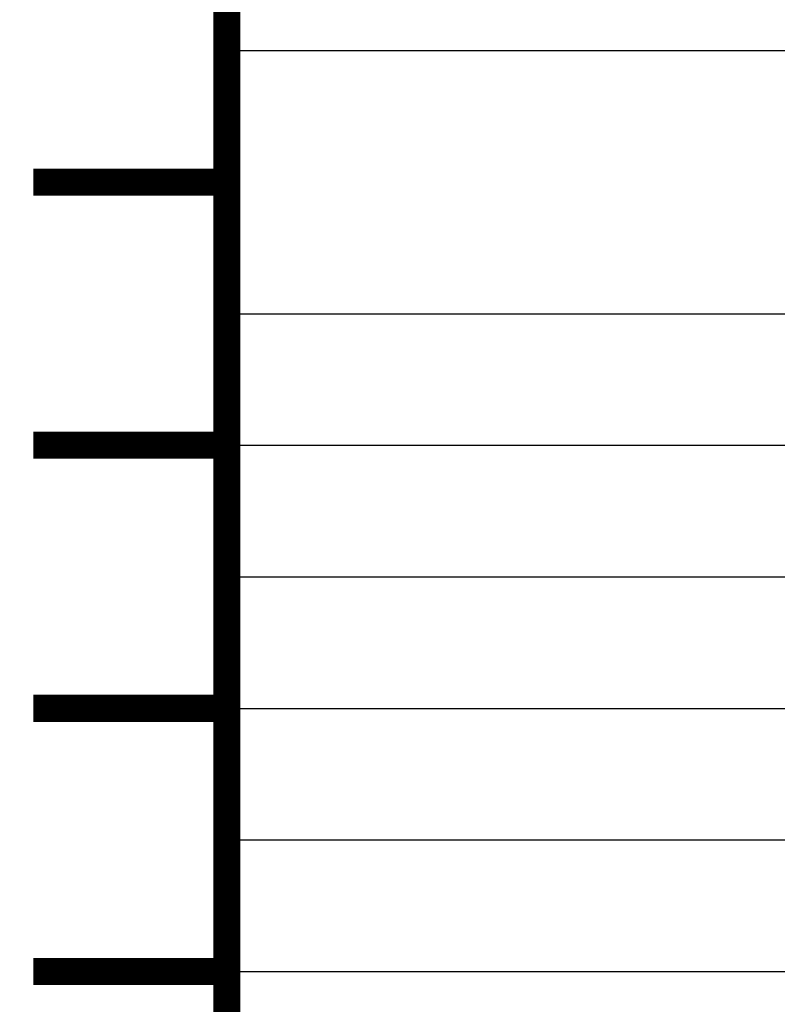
# Model space of a CAD drawing. Extents: x -2 to 113, y -136 to 16.
# Tile 387 of 541: x 59.29 to 62.17, y -35.76 to -32.02. Entities that reach past the tile are written whole.
import ezdxf

# ---------------------------------------------------------------- set-up
doc = ezdxf.new("R2010")
doc.units = 0
doc.header["$MEASUREMENT"] = 0
doc.linetypes.add('SOLID', pattern=[0])
doc.layers.get('0').update_dxf_attribs({"linetype": 'SOLID'})
for name, color, linetype in [('1', 7, 'SOLID'), ('10', 7, 'SOLID'), ('11', 7, 'SOLID'), ('12', 7, 'SOLID'), ('13', 7, 'SOLID'), ('14', 7, 'SOLID'), ('15', 7, 'SOLID'), ('16', 7, 'SOLID'), ('17', 7, 'SOLID'), ('18', 7, 'SOLID'), ('19', 7, 'SOLID'), ('2', 7, 'SOLID'), ('20', 7, 'SOLID'), ('21', 7, 'SOLID'), ('22', 7, 'SOLID'), ('23', 7, 'SOLID'), ('24', 7, 'SOLID'), ('25', 7, 'SOLID'), ('26', 7, 'SOLID'), ('27', 7, 'SOLID'), ('28', 7, 'SOLID'), ('29', 7, 'SOLID'), ('3', 7, 'SOLID'), ('30', 7, 'SOLID'), ('31', 7, 'SOLID'), ('32', 7, 'SOLID'), ('33', 7, 'SOLID'), ('34', 7, 'SOLID'), ('35', 7, 'SOLID'), ('36', 7, 'SOLID'), ('37', 7, 'SOLID'), ('38', 7, 'SOLID'), ('39', 7, 'SOLID'), ('4', 7, 'SOLID'), ('40', 7, 'SOLID'), ('41', 7, 'SOLID'), ('42', 7, 'SOLID'), ('43', 7, 'SOLID'), ('44', 7, 'SOLID'), ('45', 7, 'SOLID'), ('46', 7, 'SOLID'), ('47', 7, 'SOLID'), ('48', 7, 'SOLID'), ('49', 7, 'SOLID'), ('5', 7, 'SOLID'), ('50', 7, 'SOLID'), ('51', 7, 'SOLID'), ('52', 7, 'SOLID'), ('53', 7, 'SOLID'), ('54', 7, 'SOLID'), ('55', 7, 'SOLID'), ('56', 7, 'SOLID'), ('57', 7, 'SOLID'), ('58', 7, 'SOLID'), ('59', 7, 'SOLID'), ('6', 7, 'SOLID'), ('60', 7, 'SOLID'), ('61', 7, 'SOLID'), ('62', 7, 'SOLID'), ('63', 7, 'SOLID'), ('64', 7, 'SOLID'), ('65', 7, 'SOLID'), ('66', 7, 'SOLID'), ('67', 7, 'SOLID'), ('68', 7, 'SOLID'), ('7', 7, 'SOLID'), ('8', 7, 'SOLID'), ('9', 7, 'SOLID')]:
    doc.layers.add(name, color=color, linetype=linetype)

msp = doc.modelspace()

# ---------------------------------------------------------------- linework, layer by layer
at = {"color": 7, "linetype": 'SOLID', "const_width": 0.1029}
for points in [[(60.0766, -13.1385), (60.0766, -125.6385)], [(60.0766, -32.6385), (59.3413, -32.6385)], [(60.0766, -33.6385), (59.3413, -33.6385)], [(60.0766, -34.6385), (59.3413, -34.6385)], [(60.0766, -35.6385), (59.3413, -35.6385)]]:
    msp.add_lwpolyline(points, dxfattribs=at)
at = {"color": 7, "linetype": 'SOLID'}
for points in [[(60.0766, -32.1385), (82.1354, -32.1385)], [(60.0766, -33.1385), (82.1354, -33.1385)], [(60.0766, -34.6385), (82.1354, -34.6385)], [(60.0766, -35.6385), (82.1354, -35.6385)]]:
    msp.add_lwpolyline(points, dxfattribs=at)
at = {"layer": '1', "color": 7, "linetype": 'SOLID', "const_width": 0.1029}
for points in [[(60.0766, -13.1385), (60.0766, -125.6385)], [(60.0766, -32.6385), (59.3413, -32.6385)], [(60.0766, -33.6385), (59.3413, -33.6385)], [(60.0766, -34.6385), (59.3413, -34.6385)], [(60.0766, -35.6385), (59.3413, -35.6385)]]:
    msp.add_lwpolyline(points, dxfattribs=at)
at = {"layer": '1', "color": 7, "linetype": 'SOLID'}
for points in [[(60.0766, -32.1385), (82.1354, -32.1385)], [(60.0766, -33.1385), (82.1354, -33.1385)], [(60.0766, -34.6385), (82.1354, -34.6385)], [(60.0766, -35.6385), (82.1354, -35.6385)]]:
    msp.add_lwpolyline(points, dxfattribs=at)
at = {"layer": '10', "color": 7, "linetype": 'SOLID', "const_width": 0.1029}
for points in [[(60.0766, -13.1385), (60.0766, -125.6385)], [(60.0766, -32.6385), (59.3413, -32.6385)], [(60.0766, -33.6385), (59.3413, -33.6385)], [(60.0766, -34.6385), (59.3413, -34.6385)], [(60.0766, -35.6385), (59.3413, -35.6385)]]:
    msp.add_lwpolyline(points, dxfattribs=at)
at = {"layer": '10', "color": 7, "linetype": 'SOLID'}
for points in [[(60.0766, -32.1385), (82.1354, -32.1385)], [(60.0766, -33.1385), (82.1354, -33.1385)], [(60.0766, -34.6385), (82.1354, -34.6385)], [(60.0766, -35.6385), (82.1354, -35.6385)]]:
    msp.add_lwpolyline(points, dxfattribs=at)
at = {"layer": '11', "color": 7, "linetype": 'SOLID', "const_width": 0.1029}
for points in [[(60.0766, -13.1385), (60.0766, -125.6385)], [(60.0766, -32.6385), (59.3413, -32.6385)], [(60.0766, -33.6385), (59.3413, -33.6385)], [(60.0766, -34.6385), (59.3413, -34.6385)], [(60.0766, -35.6385), (59.3413, -35.6385)]]:
    msp.add_lwpolyline(points, dxfattribs=at)
at = {"layer": '11', "color": 7, "linetype": 'SOLID'}
for points in [[(60.0766, -32.1385), (82.1354, -32.1385)], [(60.0766, -35.6385), (82.1354, -35.6385)]]:
    msp.add_lwpolyline(points, dxfattribs=at)
at = {"layer": '12', "color": 7, "linetype": 'SOLID', "const_width": 0.1029}
for points in [[(60.0766, -13.1385), (60.0766, -125.6385)], [(60.0766, -32.6385), (59.3413, -32.6385)], [(60.0766, -33.6385), (59.3413, -33.6385)], [(60.0766, -34.6385), (59.3413, -34.6385)], [(60.0766, -35.6385), (59.3413, -35.6385)]]:
    msp.add_lwpolyline(points, dxfattribs=at)
at = {"layer": '12', "color": 7, "linetype": 'SOLID'}
for points in [[(60.0766, -33.1385), (82.1354, -33.1385)], [(60.0766, -33.6385), (82.1354, -33.6385)], [(60.0766, -35.1385), (82.1354, -35.1385)], [(60.0766, -35.6385), (82.1354, -35.6385)]]:
    msp.add_lwpolyline(points, dxfattribs=at)
at = {"layer": '13', "color": 7, "linetype": 'SOLID', "const_width": 0.1029}
for points in [[(60.0766, -13.1385), (60.0766, -125.6385)], [(60.0766, -32.6385), (59.3413, -32.6385)], [(60.0766, -33.6385), (59.3413, -33.6385)], [(60.0766, -34.6385), (59.3413, -34.6385)], [(60.0766, -35.6385), (59.3413, -35.6385)]]:
    msp.add_lwpolyline(points, dxfattribs=at)
at = {"layer": '13', "color": 7, "linetype": 'SOLID'}
for points in [[(60.0766, -34.1385), (82.1354, -34.1385)], [(60.0766, -35.6385), (82.1354, -35.6385)]]:
    msp.add_lwpolyline(points, dxfattribs=at)
at = {"layer": '14', "color": 7, "linetype": 'SOLID', "const_width": 0.1029}
for points in [[(60.0766, -13.1385), (60.0766, -125.6385)], [(60.0766, -32.6385), (59.3413, -32.6385)], [(60.0766, -33.6385), (59.3413, -33.6385)], [(60.0766, -34.6385), (59.3413, -34.6385)], [(60.0766, -35.6385), (59.3413, -35.6385)]]:
    msp.add_lwpolyline(points, dxfattribs=at)
at = {"layer": '14', "color": 7, "linetype": 'SOLID'}
for points in [[(60.0766, -33.1385), (82.1354, -33.1385)], [(60.0766, -33.6385), (82.1354, -33.6385)], [(60.0766, -35.1385), (82.1354, -35.1385)]]:
    msp.add_lwpolyline(points, dxfattribs=at)
at = {"layer": '15', "color": 7, "linetype": 'SOLID', "const_width": 0.1029}
for points in [[(60.0766, -13.1385), (60.0766, -125.6385)], [(60.0766, -32.6385), (59.3413, -32.6385)], [(60.0766, -33.6385), (59.3413, -33.6385)], [(60.0766, -34.6385), (59.3413, -34.6385)], [(60.0766, -35.6385), (59.3413, -35.6385)]]:
    msp.add_lwpolyline(points, dxfattribs=at)
at = {"layer": '15', "color": 7, "linetype": 'SOLID'}
for points in [[(60.0766, -34.1385), (82.1354, -34.1385)], [(60.0766, -35.6385), (82.1354, -35.6385)]]:
    msp.add_lwpolyline(points, dxfattribs=at)
at = {"layer": '16', "color": 7, "linetype": 'SOLID', "const_width": 0.1029}
for points in [[(60.0766, -13.1385), (60.0766, -125.6385)], [(60.0766, -32.6385), (59.3413, -32.6385)], [(60.0766, -33.6385), (59.3413, -33.6385)], [(60.0766, -34.6385), (59.3413, -34.6385)], [(60.0766, -35.6385), (59.3413, -35.6385)]]:
    msp.add_lwpolyline(points, dxfattribs=at)
at = {"layer": '16', "color": 7, "linetype": 'SOLID'}
for points in [[(60.0766, -33.6385), (82.1354, -33.6385)], [(60.0766, -33.6385), (82.1354, -33.6385)], [(60.0766, -35.6385), (82.1354, -35.6385)], [(60.0766, -35.6385), (82.1354, -35.6385)]]:
    msp.add_lwpolyline(points, dxfattribs=at)
at = {"layer": '17', "color": 7, "linetype": 'SOLID', "const_width": 0.1029}
for points in [[(60.0766, -13.1385), (60.0766, -125.6385)], [(60.0766, -32.6385), (59.3413, -32.6385)], [(60.0766, -33.6385), (59.3413, -33.6385)], [(60.0766, -34.6385), (59.3413, -34.6385)], [(60.0766, -35.6385), (59.3413, -35.6385)]]:
    msp.add_lwpolyline(points, dxfattribs=at)
at = {"layer": '17', "color": 7, "linetype": 'SOLID'}
msp.add_lwpolyline([(60.0766, -34.1385), (82.1354, -34.1385)], dxfattribs=at)
at = {"layer": '18', "color": 7, "linetype": 'SOLID', "const_width": 0.1029}
for points in [[(60.0766, -13.1385), (60.0766, -125.6385)], [(60.0766, -32.6385), (59.3413, -32.6385)], [(60.0766, -33.6385), (59.3413, -33.6385)], [(60.0766, -34.6385), (59.3413, -34.6385)], [(60.0766, -35.6385), (59.3413, -35.6385)]]:
    msp.add_lwpolyline(points, dxfattribs=at)
at = {"layer": '18', "color": 7, "linetype": 'SOLID'}
for points in [[(60.0766, -32.1385), (82.1354, -32.1385)], [(60.0766, -33.1385), (82.1354, -33.1385)], [(60.0766, -34.6385), (82.1354, -34.6385)], [(60.0766, -35.6385), (82.1354, -35.6385)]]:
    msp.add_lwpolyline(points, dxfattribs=at)
at = {"layer": '19', "color": 7, "linetype": 'SOLID', "const_width": 0.1029}
for points in [[(60.0766, -13.1385), (60.0766, -125.6385)], [(60.0766, -32.6385), (59.3413, -32.6385)], [(60.0766, -33.6385), (59.3413, -33.6385)], [(60.0766, -34.6385), (59.3413, -34.6385)], [(60.0766, -35.6385), (59.3413, -35.6385)]]:
    msp.add_lwpolyline(points, dxfattribs=at)
at = {"layer": '19', "color": 7, "linetype": 'SOLID'}
for points in [[(60.0766, -32.1385), (82.1354, -32.1385)], [(60.0766, -35.6385), (82.1354, -35.6385)]]:
    msp.add_lwpolyline(points, dxfattribs=at)
at = {"layer": '2', "color": 7, "linetype": 'SOLID', "const_width": 0.1029}
for points in [[(60.0766, -13.1385), (60.0766, -125.6385)], [(60.0766, -32.6385), (59.3413, -32.6385)], [(60.0766, -33.6385), (59.3413, -33.6385)], [(60.0766, -34.6385), (59.3413, -34.6385)], [(60.0766, -35.6385), (59.3413, -35.6385)]]:
    msp.add_lwpolyline(points, dxfattribs=at)
at = {"layer": '2', "color": 7, "linetype": 'SOLID'}
for points in [[(60.0766, -33.1385), (82.1354, -33.1385)], [(60.0766, -33.6385), (82.1354, -33.6385)], [(60.0766, -35.1385), (82.1354, -35.1385)]]:
    msp.add_lwpolyline(points, dxfattribs=at)
at = {"layer": '20', "color": 7, "linetype": 'SOLID', "const_width": 0.1029}
for points in [[(60.0766, -13.1385), (60.0766, -125.6385)], [(60.0766, -32.6385), (59.3413, -32.6385)], [(60.0766, -33.6385), (59.3413, -33.6385)], [(60.0766, -34.6385), (59.3413, -34.6385)], [(60.0766, -35.6385), (59.3413, -35.6385)]]:
    msp.add_lwpolyline(points, dxfattribs=at)
at = {"layer": '20', "color": 7, "linetype": 'SOLID'}
for points in [[(60.0766, -33.1385), (82.1354, -33.1385)], [(60.0766, -33.6385), (82.1354, -33.6385)], [(60.0766, -35.1385), (82.1354, -35.1385)]]:
    msp.add_lwpolyline(points, dxfattribs=at)
at = {"layer": '21', "color": 7, "linetype": 'SOLID', "const_width": 0.1029}
for points in [[(60.0766, -13.1385), (60.0766, -125.6385)], [(60.0766, -32.6385), (59.3413, -32.6385)], [(60.0766, -33.6385), (59.3413, -33.6385)], [(60.0766, -34.6385), (59.3413, -34.6385)], [(60.0766, -35.6385), (59.3413, -35.6385)]]:
    msp.add_lwpolyline(points, dxfattribs=at)
at = {"layer": '21', "color": 7, "linetype": 'SOLID'}
for points in [[(60.0766, -34.1385), (82.1354, -34.1385)], [(60.0766, -35.6385), (82.1354, -35.6385)]]:
    msp.add_lwpolyline(points, dxfattribs=at)
at = {"layer": '22', "color": 7, "linetype": 'SOLID', "const_width": 0.1029}
for points in [[(60.0766, -13.1385), (60.0766, -125.6385)], [(60.0766, -32.6385), (59.3413, -32.6385)], [(60.0766, -33.6385), (59.3413, -33.6385)], [(60.0766, -34.6385), (59.3413, -34.6385)], [(60.0766, -35.6385), (59.3413, -35.6385)]]:
    msp.add_lwpolyline(points, dxfattribs=at)
at = {"layer": '22', "color": 7, "linetype": 'SOLID'}
for points in [[(60.0766, -32.1385), (82.1354, -32.1385)], [(60.0766, -33.1385), (82.1354, -33.1385)], [(60.0766, -34.6385), (82.1354, -34.6385)], [(60.0766, -35.6385), (82.1354, -35.6385)]]:
    msp.add_lwpolyline(points, dxfattribs=at)
at = {"layer": '23', "color": 7, "linetype": 'SOLID', "const_width": 0.1029}
for points in [[(60.0766, -13.1385), (60.0766, -125.6385)], [(60.0766, -32.6385), (59.3413, -32.6385)], [(60.0766, -33.6385), (59.3413, -33.6385)], [(60.0766, -34.6385), (59.3413, -34.6385)], [(60.0766, -35.6385), (59.3413, -35.6385)]]:
    msp.add_lwpolyline(points, dxfattribs=at)
at = {"layer": '23', "color": 7, "linetype": 'SOLID'}
for points in [[(60.0766, -32.1385), (82.1354, -32.1385)], [(60.0766, -35.6385), (82.1354, -35.6385)]]:
    msp.add_lwpolyline(points, dxfattribs=at)
at = {"layer": '24', "color": 7, "linetype": 'SOLID', "const_width": 0.1029}
for points in [[(60.0766, -13.1385), (60.0766, -125.6385)], [(60.0766, -32.6385), (59.3413, -32.6385)], [(60.0766, -33.6385), (59.3413, -33.6385)], [(60.0766, -34.6385), (59.3413, -34.6385)], [(60.0766, -35.6385), (59.3413, -35.6385)]]:
    msp.add_lwpolyline(points, dxfattribs=at)
at = {"layer": '24', "color": 7, "linetype": 'SOLID'}
for points in [[(60.0766, -32.1385), (82.1354, -32.1385)], [(60.0766, -33.1385), (82.1354, -33.1385)], [(60.0766, -34.6385), (82.1354, -34.6385)], [(60.0766, -35.6385), (82.1354, -35.6385)]]:
    msp.add_lwpolyline(points, dxfattribs=at)
at = {"layer": '25', "color": 7, "linetype": 'SOLID', "const_width": 0.1029}
for points in [[(60.0766, -13.1385), (60.0766, -125.6385)], [(60.0766, -32.6385), (59.3413, -32.6385)], [(60.0766, -33.6385), (59.3413, -33.6385)], [(60.0766, -34.6385), (59.3413, -34.6385)], [(60.0766, -35.6385), (59.3413, -35.6385)]]:
    msp.add_lwpolyline(points, dxfattribs=at)
at = {"layer": '25', "color": 7, "linetype": 'SOLID'}
for points in [[(60.0766, -32.1385), (82.1354, -32.1385)], [(60.0766, -35.6385), (82.1354, -35.6385)]]:
    msp.add_lwpolyline(points, dxfattribs=at)
at = {"layer": '26', "color": 7, "linetype": 'SOLID', "const_width": 0.1029}
for points in [[(60.0766, -13.1385), (60.0766, -125.6385)], [(60.0766, -32.6385), (59.3413, -32.6385)], [(60.0766, -33.6385), (59.3413, -33.6385)], [(60.0766, -34.6385), (59.3413, -34.6385)], [(60.0766, -35.6385), (59.3413, -35.6385)]]:
    msp.add_lwpolyline(points, dxfattribs=at)
at = {"layer": '26', "color": 7, "linetype": 'SOLID'}
for points in [[(60.0766, -33.1385), (82.1354, -33.1385)], [(60.0766, -34.1385), (82.1354, -34.1385)], [(60.0766, -35.6385), (82.1354, -35.6385)]]:
    msp.add_lwpolyline(points, dxfattribs=at)
at = {"layer": '27', "color": 7, "linetype": 'SOLID', "const_width": 0.1029}
for points in [[(60.0766, -13.1385), (60.0766, -125.6385)], [(60.0766, -32.6385), (59.3413, -32.6385)], [(60.0766, -33.6385), (59.3413, -33.6385)], [(60.0766, -34.6385), (59.3413, -34.6385)], [(60.0766, -35.6385), (59.3413, -35.6385)]]:
    msp.add_lwpolyline(points, dxfattribs=at)
at = {"layer": '27', "color": 7, "linetype": 'SOLID'}
for points in [[(60.0766, -32.1385), (82.1354, -32.1385)], [(60.0766, -33.1385), (82.1354, -33.1385)], [(60.0766, -34.6385), (82.1354, -34.6385)], [(60.0766, -35.6385), (82.1354, -35.6385)]]:
    msp.add_lwpolyline(points, dxfattribs=at)
at = {"layer": '28', "color": 7, "linetype": 'SOLID', "const_width": 0.1029}
for points in [[(60.0766, -13.1385), (60.0766, -125.6385)], [(60.0766, -32.6385), (59.3413, -32.6385)], [(60.0766, -33.6385), (59.3413, -33.6385)], [(60.0766, -34.6385), (59.3413, -34.6385)], [(60.0766, -35.6385), (59.3413, -35.6385)]]:
    msp.add_lwpolyline(points, dxfattribs=at)
at = {"layer": '28', "color": 7, "linetype": 'SOLID'}
for points in [[(60.0766, -33.1385), (82.1354, -33.1385)], [(60.0766, -34.6385), (82.1354, -34.6385)]]:
    msp.add_lwpolyline(points, dxfattribs=at)
at = {"layer": '29', "color": 7, "linetype": 'SOLID', "const_width": 0.1029}
for points in [[(60.0766, -13.1385), (60.0766, -125.6385)], [(60.0766, -32.6385), (59.3413, -32.6385)], [(60.0766, -33.6385), (59.3413, -33.6385)], [(60.0766, -34.6385), (59.3413, -34.6385)], [(60.0766, -35.6385), (59.3413, -35.6385)]]:
    msp.add_lwpolyline(points, dxfattribs=at)
at = {"layer": '29', "color": 7, "linetype": 'SOLID'}
for points in [[(60.0766, -33.1385), (82.1354, -33.1385)], [(60.0766, -34.1385), (82.1354, -34.1385)], [(60.0766, -35.6385), (82.1354, -35.6385)]]:
    msp.add_lwpolyline(points, dxfattribs=at)
at = {"layer": '3', "color": 7, "linetype": 'SOLID', "const_width": 0.1029}
for points in [[(60.0766, -13.1385), (60.0766, -125.6385)], [(60.0766, -32.6385), (59.3413, -32.6385)], [(60.0766, -33.6385), (59.3413, -33.6385)], [(60.0766, -34.6385), (59.3413, -34.6385)], [(60.0766, -35.6385), (59.3413, -35.6385)]]:
    msp.add_lwpolyline(points, dxfattribs=at)
at = {"layer": '3', "color": 7, "linetype": 'SOLID'}
for points in [[(60.0766, -34.1385), (82.1354, -34.1385)], [(60.0766, -35.6385), (82.1354, -35.6385)]]:
    msp.add_lwpolyline(points, dxfattribs=at)
at = {"layer": '30', "color": 7, "linetype": 'SOLID', "const_width": 0.1029}
for points in [[(60.0766, -13.1385), (60.0766, -125.6385)], [(60.0766, -32.6385), (59.3413, -32.6385)], [(60.0766, -33.6385), (59.3413, -33.6385)], [(60.0766, -34.6385), (59.3413, -34.6385)], [(60.0766, -35.6385), (59.3413, -35.6385)]]:
    msp.add_lwpolyline(points, dxfattribs=at)
at = {"layer": '30', "color": 7, "linetype": 'SOLID'}
for points in [[(60.0766, -32.1385), (82.1354, -32.1385)], [(60.0766, -33.1385), (82.1354, -33.1385)], [(60.0766, -34.6385), (82.1354, -34.6385)], [(60.0766, -35.6385), (82.1354, -35.6385)]]:
    msp.add_lwpolyline(points, dxfattribs=at)
at = {"layer": '31', "color": 7, "linetype": 'SOLID', "const_width": 0.1029}
for points in [[(60.0766, -13.1385), (60.0766, -125.6385)], [(60.0766, -32.6385), (59.3413, -32.6385)], [(60.0766, -33.6385), (59.3413, -33.6385)], [(60.0766, -34.6385), (59.3413, -34.6385)], [(60.0766, -35.6385), (59.3413, -35.6385)]]:
    msp.add_lwpolyline(points, dxfattribs=at)
at = {"layer": '31', "color": 7, "linetype": 'SOLID'}
for points in [[(60.0766, -32.1385), (82.1354, -32.1385)], [(60.0766, -35.6385), (82.1354, -35.6385)]]:
    msp.add_lwpolyline(points, dxfattribs=at)
at = {"layer": '32', "color": 7, "linetype": 'SOLID', "const_width": 0.1029}
for points in [[(60.0766, -13.1385), (60.0766, -125.6385)], [(60.0766, -32.6385), (59.3413, -32.6385)], [(60.0766, -33.6385), (59.3413, -33.6385)], [(60.0766, -34.6385), (59.3413, -34.6385)], [(60.0766, -35.6385), (59.3413, -35.6385)]]:
    msp.add_lwpolyline(points, dxfattribs=at)
at = {"layer": '33', "color": 7, "linetype": 'SOLID', "const_width": 0.1029}
for points in [[(60.0766, -13.1385), (60.0766, -125.6385)], [(60.0766, -32.6385), (59.3413, -32.6385)], [(60.0766, -33.6385), (59.3413, -33.6385)], [(60.0766, -34.6385), (59.3413, -34.6385)], [(60.0766, -35.6385), (59.3413, -35.6385)]]:
    msp.add_lwpolyline(points, dxfattribs=at)
at = {"layer": '34', "color": 7, "linetype": 'SOLID', "const_width": 0.1029}
for points in [[(60.0766, -13.1385), (60.0766, -125.6385)], [(60.0766, -32.6385), (59.3413, -32.6385)], [(60.0766, -33.6385), (59.3413, -33.6385)], [(60.0766, -34.6385), (59.3413, -34.6385)], [(60.0766, -35.6385), (59.3413, -35.6385)]]:
    msp.add_lwpolyline(points, dxfattribs=at)
at = {"layer": '35', "color": 7, "linetype": 'SOLID', "const_width": 0.1029}
for points in [[(60.0766, -13.1385), (60.0766, -125.6385)], [(60.0766, -32.6385), (59.3413, -32.6385)], [(60.0766, -33.6385), (59.3413, -33.6385)], [(60.0766, -34.6385), (59.3413, -34.6385)], [(60.0766, -35.6385), (59.3413, -35.6385)]]:
    msp.add_lwpolyline(points, dxfattribs=at)
at = {"layer": '36', "color": 7, "linetype": 'SOLID', "const_width": 0.1029}
for points in [[(60.0766, -13.1385), (60.0766, -125.6385)], [(60.0766, -32.6385), (59.3413, -32.6385)], [(60.0766, -33.6385), (59.3413, -33.6385)], [(60.0766, -34.6385), (59.3413, -34.6385)], [(60.0766, -35.6385), (59.3413, -35.6385)]]:
    msp.add_lwpolyline(points, dxfattribs=at)
at = {"layer": '37', "color": 7, "linetype": 'SOLID', "const_width": 0.1029}
for points in [[(60.0766, -13.1385), (60.0766, -125.6385)], [(60.0766, -32.6385), (59.3413, -32.6385)], [(60.0766, -33.6385), (59.3413, -33.6385)], [(60.0766, -34.6385), (59.3413, -34.6385)], [(60.0766, -35.6385), (59.3413, -35.6385)]]:
    msp.add_lwpolyline(points, dxfattribs=at)
at = {"layer": '38', "color": 7, "linetype": 'SOLID', "const_width": 0.1029}
for points in [[(60.0766, -13.1385), (60.0766, -125.6385)], [(60.0766, -32.6385), (59.3413, -32.6385)], [(60.0766, -33.6385), (59.3413, -33.6385)], [(60.0766, -34.6385), (59.3413, -34.6385)], [(60.0766, -35.6385), (59.3413, -35.6385)]]:
    msp.add_lwpolyline(points, dxfattribs=at)
at = {"layer": '39', "color": 7, "linetype": 'SOLID', "const_width": 0.1029}
for points in [[(60.0766, -13.1385), (60.0766, -125.6385)], [(60.0766, -32.6385), (59.3413, -32.6385)], [(60.0766, -33.6385), (59.3413, -33.6385)], [(60.0766, -34.6385), (59.3413, -34.6385)], [(60.0766, -35.6385), (59.3413, -35.6385)]]:
    msp.add_lwpolyline(points, dxfattribs=at)
at = {"layer": '39', "color": 7, "linetype": 'SOLID'}
for points in [[(60.0766, -32.1385), (82.1354, -32.1385)], [(60.0766, -33.1385), (82.1354, -33.1385)], [(60.0766, -34.6385), (82.1354, -34.6385)], [(60.0766, -35.6385), (82.1354, -35.6385)]]:
    msp.add_lwpolyline(points, dxfattribs=at)
at = {"layer": '4', "color": 7, "linetype": 'SOLID', "const_width": 0.1029}
for points in [[(60.0766, -13.1385), (60.0766, -125.6385)], [(60.0766, -32.6385), (59.3413, -32.6385)], [(60.0766, -33.6385), (59.3413, -33.6385)], [(60.0766, -34.6385), (59.3413, -34.6385)], [(60.0766, -35.6385), (59.3413, -35.6385)]]:
    msp.add_lwpolyline(points, dxfattribs=at)
at = {"layer": '4', "color": 7, "linetype": 'SOLID'}
for points in [[(60.0766, -33.1385), (82.1354, -33.1385)], [(60.0766, -33.6385), (82.1354, -33.6385)], [(60.0766, -35.1385), (82.1354, -35.1385)], [(60.0766, -35.6385), (82.1354, -35.6385)]]:
    msp.add_lwpolyline(points, dxfattribs=at)
at = {"layer": '40', "color": 7, "linetype": 'SOLID', "const_width": 0.1029}
for points in [[(60.0766, -13.1385), (60.0766, -125.6385)], [(60.0766, -32.6385), (59.3413, -32.6385)], [(60.0766, -33.6385), (59.3413, -33.6385)], [(60.0766, -34.6385), (59.3413, -34.6385)], [(60.0766, -35.6385), (59.3413, -35.6385)]]:
    msp.add_lwpolyline(points, dxfattribs=at)
at = {"layer": '40', "color": 7, "linetype": 'SOLID'}
for points in [[(60.0766, -32.1385), (82.1354, -32.1385)], [(60.0766, -35.6385), (82.1354, -35.6385)]]:
    msp.add_lwpolyline(points, dxfattribs=at)
at = {"layer": '41', "color": 7, "linetype": 'SOLID', "const_width": 0.1029}
for points in [[(60.0766, -13.1385), (60.0766, -125.6385)], [(60.0766, -32.6385), (59.3413, -32.6385)], [(60.0766, -33.6385), (59.3413, -33.6385)], [(60.0766, -34.6385), (59.3413, -34.6385)], [(60.0766, -35.6385), (59.3413, -35.6385)]]:
    msp.add_lwpolyline(points, dxfattribs=at)
at = {"layer": '41', "color": 7, "linetype": 'SOLID'}
for points in [[(60.0766, -32.1385), (82.1354, -32.1385)], [(60.0766, -33.1385), (82.1354, -33.1385)], [(60.0766, -34.6385), (82.1354, -34.6385)], [(60.0766, -35.6385), (82.1354, -35.6385)]]:
    msp.add_lwpolyline(points, dxfattribs=at)
at = {"layer": '42', "color": 7, "linetype": 'SOLID', "const_width": 0.1029}
for points in [[(60.0766, -13.1385), (60.0766, -125.6385)], [(60.0766, -32.6385), (59.3413, -32.6385)], [(60.0766, -33.6385), (59.3413, -33.6385)], [(60.0766, -34.6385), (59.3413, -34.6385)], [(60.0766, -35.6385), (59.3413, -35.6385)]]:
    msp.add_lwpolyline(points, dxfattribs=at)
at = {"layer": '42', "color": 7, "linetype": 'SOLID'}
for points in [[(60.0766, -32.1385), (82.1354, -32.1385)], [(60.0766, -35.6385), (82.1354, -35.6385)]]:
    msp.add_lwpolyline(points, dxfattribs=at)
at = {"layer": '43', "color": 7, "linetype": 'SOLID', "const_width": 0.1029}
for points in [[(60.0766, -13.1385), (60.0766, -125.6385)], [(60.0766, -32.6385), (59.3413, -32.6385)], [(60.0766, -33.6385), (59.3413, -33.6385)], [(60.0766, -34.6385), (59.3413, -34.6385)], [(60.0766, -35.6385), (59.3413, -35.6385)]]:
    msp.add_lwpolyline(points, dxfattribs=at)
at = {"layer": '43', "color": 7, "linetype": 'SOLID'}
for points in [[(60.0766, -32.1385), (82.1354, -32.1385)], [(60.0766, -33.1385), (82.1354, -33.1385)], [(60.0766, -34.6385), (82.1354, -34.6385)], [(60.0766, -35.6385), (82.1354, -35.6385)]]:
    msp.add_lwpolyline(points, dxfattribs=at)
at = {"layer": '44', "color": 7, "linetype": 'SOLID', "const_width": 0.1029}
for points in [[(60.0766, -13.1385), (60.0766, -125.6385)], [(60.0766, -32.6385), (59.3413, -32.6385)], [(60.0766, -33.6385), (59.3413, -33.6385)], [(60.0766, -34.6385), (59.3413, -34.6385)], [(60.0766, -35.6385), (59.3413, -35.6385)]]:
    msp.add_lwpolyline(points, dxfattribs=at)
at = {"layer": '44', "color": 7, "linetype": 'SOLID'}
for points in [[(60.0766, -32.1385), (82.1354, -32.1385)], [(60.0766, -35.6385), (82.1354, -35.6385)]]:
    msp.add_lwpolyline(points, dxfattribs=at)
at = {"layer": '45', "color": 7, "linetype": 'SOLID', "const_width": 0.1029}
for points in [[(60.0766, -13.1385), (60.0766, -125.6385)], [(60.0766, -32.6385), (59.3413, -32.6385)], [(60.0766, -33.6385), (59.3413, -33.6385)], [(60.0766, -34.6385), (59.3413, -34.6385)], [(60.0766, -35.6385), (59.3413, -35.6385)]]:
    msp.add_lwpolyline(points, dxfattribs=at)
at = {"layer": '45', "color": 7, "linetype": 'SOLID'}
for points in [[(60.0766, -33.1385), (82.1354, -33.1385)], [(60.0766, -34.1385), (82.1354, -34.1385)], [(60.0766, -35.6385), (82.1354, -35.6385)]]:
    msp.add_lwpolyline(points, dxfattribs=at)
at = {"layer": '46', "color": 7, "linetype": 'SOLID', "const_width": 0.1029}
for points in [[(60.0766, -13.1385), (60.0766, -125.6385)], [(60.0766, -32.6385), (59.3413, -32.6385)], [(60.0766, -33.6385), (59.3413, -33.6385)], [(60.0766, -34.6385), (59.3413, -34.6385)], [(60.0766, -35.6385), (59.3413, -35.6385)]]:
    msp.add_lwpolyline(points, dxfattribs=at)
at = {"layer": '46', "color": 7, "linetype": 'SOLID'}
for points in [[(60.0766, -33.1385), (82.1354, -33.1385)], [(60.0766, -34.1385), (82.1354, -34.1385)], [(60.0766, -35.6385), (82.1354, -35.6385)]]:
    msp.add_lwpolyline(points, dxfattribs=at)
at = {"layer": '47', "color": 7, "linetype": 'SOLID', "const_width": 0.1029}
for points in [[(60.0766, -13.1385), (60.0766, -125.6385)], [(60.0766, -32.6385), (59.3413, -32.6385)], [(60.0766, -33.6385), (59.3413, -33.6385)], [(60.0766, -34.6385), (59.3413, -34.6385)], [(60.0766, -35.6385), (59.3413, -35.6385)]]:
    msp.add_lwpolyline(points, dxfattribs=at)
at = {"layer": '47', "color": 7, "linetype": 'SOLID'}
for points in [[(60.0766, -32.1385), (82.1354, -32.1385)], [(60.0766, -33.1385), (82.1354, -33.1385)], [(60.0766, -34.6385), (82.1354, -34.6385)], [(60.0766, -35.6385), (82.1354, -35.6385)]]:
    msp.add_lwpolyline(points, dxfattribs=at)
at = {"layer": '48', "color": 7, "linetype": 'SOLID', "const_width": 0.1029}
for points in [[(60.0766, -13.1385), (60.0766, -125.6385)], [(60.0766, -32.6385), (59.3413, -32.6385)], [(60.0766, -33.6385), (59.3413, -33.6385)], [(60.0766, -34.6385), (59.3413, -34.6385)], [(60.0766, -35.6385), (59.3413, -35.6385)]]:
    msp.add_lwpolyline(points, dxfattribs=at)
at = {"layer": '48', "color": 7, "linetype": 'SOLID'}
for points in [[(60.0766, -32.1385), (82.1354, -32.1385)], [(60.0766, -33.1385), (82.1354, -33.1385)], [(60.0766, -34.6385), (82.1354, -34.6385)], [(60.0766, -35.6385), (82.1354, -35.6385)]]:
    msp.add_lwpolyline(points, dxfattribs=at)
at = {"layer": '49', "color": 7, "linetype": 'SOLID', "const_width": 0.1029}
for points in [[(60.0766, -13.1385), (60.0766, -125.6385)], [(60.0766, -32.6385), (59.3413, -32.6385)], [(60.0766, -33.6385), (59.3413, -33.6385)], [(60.0766, -34.6385), (59.3413, -34.6385)], [(60.0766, -35.6385), (59.3413, -35.6385)]]:
    msp.add_lwpolyline(points, dxfattribs=at)
at = {"layer": '49', "color": 7, "linetype": 'SOLID'}
for points in [[(60.0766, -32.1385), (82.1354, -32.1385)], [(60.0766, -33.1385), (82.1354, -33.1385)], [(60.0766, -34.6385), (82.1354, -34.6385)], [(60.0766, -35.6385), (82.1354, -35.6385)]]:
    msp.add_lwpolyline(points, dxfattribs=at)
at = {"layer": '5', "color": 7, "linetype": 'SOLID', "const_width": 0.1029}
for points in [[(60.0766, -13.1385), (60.0766, -125.6385)], [(60.0766, -32.6385), (59.3413, -32.6385)], [(60.0766, -33.6385), (59.3413, -33.6385)], [(60.0766, -34.6385), (59.3413, -34.6385)], [(60.0766, -35.6385), (59.3413, -35.6385)]]:
    msp.add_lwpolyline(points, dxfattribs=at)
at = {"layer": '5', "color": 7, "linetype": 'SOLID'}
for points in [[(60.0766, -34.1385), (82.1354, -34.1385)], [(60.0766, -35.6385), (82.1354, -35.6385)]]:
    msp.add_lwpolyline(points, dxfattribs=at)
at = {"layer": '50', "color": 7, "linetype": 'SOLID', "const_width": 0.1029}
for points in [[(60.0766, -13.1385), (60.0766, -125.6385)], [(60.0766, -32.6385), (59.3413, -32.6385)], [(60.0766, -33.6385), (59.3413, -33.6385)], [(60.0766, -34.6385), (59.3413, -34.6385)], [(60.0766, -35.6385), (59.3413, -35.6385)]]:
    msp.add_lwpolyline(points, dxfattribs=at)
at = {"layer": '50', "color": 7, "linetype": 'SOLID'}
for points in [[(60.0766, -33.1385), (82.1354, -33.1385)], [(60.0766, -33.6385), (82.1354, -33.6385)], [(60.0766, -35.1385), (82.1354, -35.1385)], [(60.0766, -35.6385), (82.1354, -35.6385)]]:
    msp.add_lwpolyline(points, dxfattribs=at)
at = {"layer": '51', "color": 7, "linetype": 'SOLID', "const_width": 0.1029}
for points in [[(60.0766, -13.1385), (60.0766, -125.6385)], [(60.0766, -32.6385), (59.3413, -32.6385)], [(60.0766, -33.6385), (59.3413, -33.6385)], [(60.0766, -34.6385), (59.3413, -34.6385)], [(60.0766, -35.6385), (59.3413, -35.6385)]]:
    msp.add_lwpolyline(points, dxfattribs=at)
at = {"layer": '51', "color": 7, "linetype": 'SOLID'}
for points in [[(60.0766, -34.1385), (82.1354, -34.1385)], [(60.0766, -35.6385), (82.1354, -35.6385)]]:
    msp.add_lwpolyline(points, dxfattribs=at)
at = {"layer": '52', "color": 7, "linetype": 'SOLID', "const_width": 0.1029}
for points in [[(60.0766, -13.1385), (60.0766, -125.6385)], [(60.0766, -32.6385), (59.3413, -32.6385)], [(60.0766, -33.6385), (59.3413, -33.6385)], [(60.0766, -34.6385), (59.3413, -34.6385)], [(60.0766, -35.6385), (59.3413, -35.6385)]]:
    msp.add_lwpolyline(points, dxfattribs=at)
at = {"layer": '52', "color": 7, "linetype": 'SOLID'}
for points in [[(60.0766, -32.1385), (82.1354, -32.1385)], [(60.0766, -33.1385), (82.1354, -33.1385)], [(60.0766, -34.6385), (82.1354, -34.6385)], [(60.0766, -35.6385), (82.1354, -35.6385)]]:
    msp.add_lwpolyline(points, dxfattribs=at)
at = {"layer": '53', "color": 7, "linetype": 'SOLID', "const_width": 0.1029}
for points in [[(60.0766, -13.1385), (60.0766, -125.6385)], [(60.0766, -32.6385), (59.3413, -32.6385)], [(60.0766, -33.6385), (59.3413, -33.6385)], [(60.0766, -34.6385), (59.3413, -34.6385)], [(60.0766, -35.6385), (59.3413, -35.6385)]]:
    msp.add_lwpolyline(points, dxfattribs=at)
at = {"layer": '53', "color": 7, "linetype": 'SOLID'}
for points in [[(60.0766, -32.1385), (82.1354, -32.1385)], [(60.0766, -35.6385), (82.1354, -35.6385)]]:
    msp.add_lwpolyline(points, dxfattribs=at)
at = {"layer": '54', "color": 7, "linetype": 'SOLID', "const_width": 0.1029}
for points in [[(60.0766, -13.1385), (60.0766, -125.6385)], [(60.0766, -32.6385), (59.3413, -32.6385)], [(60.0766, -33.6385), (59.3413, -33.6385)], [(60.0766, -34.6385), (59.3413, -34.6385)], [(60.0766, -35.6385), (59.3413, -35.6385)]]:
    msp.add_lwpolyline(points, dxfattribs=at)
at = {"layer": '54', "color": 7, "linetype": 'SOLID'}
for points in [[(60.0766, -33.1385), (82.1354, -33.1385)], [(60.0766, -33.6385), (82.1354, -33.6385)], [(60.0766, -35.1385), (82.1354, -35.1385)], [(60.0766, -35.6385), (82.1354, -35.6385)]]:
    msp.add_lwpolyline(points, dxfattribs=at)
at = {"layer": '55', "color": 7, "linetype": 'SOLID', "const_width": 0.1029}
for points in [[(60.0766, -13.1385), (60.0766, -125.6385)], [(60.0766, -32.6385), (59.3413, -32.6385)], [(60.0766, -33.6385), (59.3413, -33.6385)], [(60.0766, -34.6385), (59.3413, -34.6385)], [(60.0766, -35.6385), (59.3413, -35.6385)]]:
    msp.add_lwpolyline(points, dxfattribs=at)
at = {"layer": '55', "color": 7, "linetype": 'SOLID'}
for points in [[(60.0766, -34.1385), (82.1354, -34.1385)], [(60.0766, -35.6385), (82.1354, -35.6385)]]:
    msp.add_lwpolyline(points, dxfattribs=at)
at = {"layer": '56', "color": 7, "linetype": 'SOLID', "const_width": 0.1029}
for points in [[(60.0766, -13.1385), (60.0766, -125.6385)], [(60.0766, -32.6385), (59.3413, -32.6385)], [(60.0766, -33.6385), (59.3413, -33.6385)], [(60.0766, -34.6385), (59.3413, -34.6385)], [(60.0766, -35.6385), (59.3413, -35.6385)]]:
    msp.add_lwpolyline(points, dxfattribs=at)
at = {"layer": '56', "color": 7, "linetype": 'SOLID'}
for points in [[(60.0766, -32.1385), (82.1354, -32.1385)], [(60.0766, -33.1385), (82.1354, -33.1385)], [(60.0766, -34.6385), (82.1354, -34.6385)], [(60.0766, -35.6385), (82.1354, -35.6385)]]:
    msp.add_lwpolyline(points, dxfattribs=at)
at = {"layer": '57', "color": 7, "linetype": 'SOLID', "const_width": 0.1029}
for points in [[(60.0766, -13.1385), (60.0766, -125.6385)], [(60.0766, -32.6385), (59.3413, -32.6385)], [(60.0766, -33.6385), (59.3413, -33.6385)], [(60.0766, -34.6385), (59.3413, -34.6385)], [(60.0766, -35.6385), (59.3413, -35.6385)]]:
    msp.add_lwpolyline(points, dxfattribs=at)
at = {"layer": '57', "color": 7, "linetype": 'SOLID'}
for points in [[(60.0766, -32.1385), (82.1354, -32.1385)], [(60.0766, -33.1385), (82.1354, -33.1385)], [(60.0766, -34.6385), (82.1354, -34.6385)], [(60.0766, -35.6385), (82.1354, -35.6385)]]:
    msp.add_lwpolyline(points, dxfattribs=at)
at = {"layer": '58', "color": 7, "linetype": 'SOLID', "const_width": 0.1029}
for points in [[(60.0766, -13.1385), (60.0766, -125.6385)], [(60.0766, -32.6385), (59.3413, -32.6385)], [(60.0766, -33.6385), (59.3413, -33.6385)], [(60.0766, -34.6385), (59.3413, -34.6385)], [(60.0766, -35.6385), (59.3413, -35.6385)]]:
    msp.add_lwpolyline(points, dxfattribs=at)
at = {"layer": '58', "color": 7, "linetype": 'SOLID'}
for points in [[(60.0766, -32.1385), (82.1354, -32.1385)], [(60.0766, -35.6385), (82.1354, -35.6385)]]:
    msp.add_lwpolyline(points, dxfattribs=at)
at = {"layer": '59', "color": 7, "linetype": 'SOLID', "const_width": 0.1029}
for points in [[(60.0766, -13.1385), (60.0766, -125.6385)], [(60.0766, -32.6385), (59.3413, -32.6385)], [(60.0766, -33.6385), (59.3413, -33.6385)], [(60.0766, -34.6385), (59.3413, -34.6385)], [(60.0766, -35.6385), (59.3413, -35.6385)]]:
    msp.add_lwpolyline(points, dxfattribs=at)
at = {"layer": '59', "color": 7, "linetype": 'SOLID'}
for points in [[(60.0766, -32.1385), (82.1354, -32.1385)], [(60.0766, -33.1385), (82.1354, -33.1385)], [(60.0766, -34.6385), (82.1354, -34.6385)], [(60.0766, -35.6385), (82.1354, -35.6385)]]:
    msp.add_lwpolyline(points, dxfattribs=at)
at = {"layer": '6', "color": 7, "linetype": 'SOLID', "const_width": 0.1029}
for points in [[(60.0766, -13.1385), (60.0766, -125.6385)], [(60.0766, -32.6385), (59.3413, -32.6385)], [(60.0766, -33.6385), (59.3413, -33.6385)], [(60.0766, -34.6385), (59.3413, -34.6385)], [(60.0766, -35.6385), (59.3413, -35.6385)]]:
    msp.add_lwpolyline(points, dxfattribs=at)
at = {"layer": '6', "color": 7, "linetype": 'SOLID'}
for points in [[(60.0766, -32.1385), (82.1354, -32.1385)], [(60.0766, -33.1385), (82.1354, -33.1385)], [(60.0766, -34.6385), (82.1354, -34.6385)], [(60.0766, -35.6385), (82.1354, -35.6385)]]:
    msp.add_lwpolyline(points, dxfattribs=at)
at = {"layer": '60', "color": 7, "linetype": 'SOLID', "const_width": 0.1029}
for points in [[(60.0766, -13.1385), (60.0766, -125.6385)], [(60.0766, -32.6385), (59.3413, -32.6385)], [(60.0766, -33.6385), (59.3413, -33.6385)], [(60.0766, -34.6385), (59.3413, -34.6385)], [(60.0766, -35.6385), (59.3413, -35.6385)]]:
    msp.add_lwpolyline(points, dxfattribs=at)
at = {"layer": '60', "color": 7, "linetype": 'SOLID'}
for points in [[(60.0766, -32.1385), (82.1354, -32.1385)], [(60.0766, -35.6385), (82.1354, -35.6385)]]:
    msp.add_lwpolyline(points, dxfattribs=at)
at = {"layer": '61', "color": 7, "linetype": 'SOLID', "const_width": 0.1029}
for points in [[(60.0766, -13.1385), (60.0766, -125.6385)], [(60.0766, -32.6385), (59.3413, -32.6385)], [(60.0766, -33.6385), (59.3413, -33.6385)], [(60.0766, -34.6385), (59.3413, -34.6385)], [(60.0766, -35.6385), (59.3413, -35.6385)]]:
    msp.add_lwpolyline(points, dxfattribs=at)
at = {"layer": '61', "color": 7, "linetype": 'SOLID'}
for points in [[(60.0766, -32.1385), (82.1354, -32.1385)], [(60.0766, -33.1385), (82.1354, -33.1385)], [(60.0766, -34.6385), (82.1354, -34.6385)], [(60.0766, -35.6385), (82.1354, -35.6385)]]:
    msp.add_lwpolyline(points, dxfattribs=at)
at = {"layer": '62', "color": 7, "linetype": 'SOLID', "const_width": 0.1029}
for points in [[(60.0766, -13.1385), (60.0766, -125.6385)], [(60.0766, -32.6385), (59.3413, -32.6385)], [(60.0766, -33.6385), (59.3413, -33.6385)], [(60.0766, -34.6385), (59.3413, -34.6385)], [(60.0766, -35.6385), (59.3413, -35.6385)]]:
    msp.add_lwpolyline(points, dxfattribs=at)
at = {"layer": '62', "color": 7, "linetype": 'SOLID'}
for points in [[(60.0766, -32.1385), (82.1354, -32.1385)], [(60.0766, -35.6385), (82.1354, -35.6385)]]:
    msp.add_lwpolyline(points, dxfattribs=at)
at = {"layer": '63', "color": 7, "linetype": 'SOLID', "const_width": 0.1029}
for points in [[(60.0766, -13.1385), (60.0766, -125.6385)], [(60.0766, -32.6385), (59.3413, -32.6385)], [(60.0766, -33.6385), (59.3413, -33.6385)], [(60.0766, -34.6385), (59.3413, -34.6385)], [(60.0766, -35.6385), (59.3413, -35.6385)]]:
    msp.add_lwpolyline(points, dxfattribs=at)
at = {"layer": '63', "color": 7, "linetype": 'SOLID'}
for points in [[(60.0766, -32.1385), (82.1354, -32.1385)], [(60.0766, -33.1385), (82.1354, -33.1385)], [(60.0766, -34.6385), (82.1354, -34.6385)], [(60.0766, -35.6385), (82.1354, -35.6385)]]:
    msp.add_lwpolyline(points, dxfattribs=at)
at = {"layer": '64', "color": 7, "linetype": 'SOLID', "const_width": 0.1029}
for points in [[(60.0766, -13.1385), (60.0766, -125.6385)], [(60.0766, -32.6385), (59.3413, -32.6385)], [(60.0766, -33.6385), (59.3413, -33.6385)], [(60.0766, -34.6385), (59.3413, -34.6385)], [(60.0766, -35.6385), (59.3413, -35.6385)]]:
    msp.add_lwpolyline(points, dxfattribs=at)
at = {"layer": '64', "color": 7, "linetype": 'SOLID'}
for points in [[(60.0766, -32.1385), (82.1354, -32.1385)], [(60.0766, -35.6385), (82.1354, -35.6385)]]:
    msp.add_lwpolyline(points, dxfattribs=at)
at = {"layer": '65', "color": 7, "linetype": 'SOLID', "const_width": 0.1029}
for points in [[(60.0766, -13.1385), (60.0766, -125.6385)], [(60.0766, -32.6385), (59.3413, -32.6385)], [(60.0766, -33.6385), (59.3413, -33.6385)], [(60.0766, -34.6385), (59.3413, -34.6385)], [(60.0766, -35.6385), (59.3413, -35.6385)]]:
    msp.add_lwpolyline(points, dxfattribs=at)
at = {"layer": '65', "color": 7, "linetype": 'SOLID'}
for points in [[(60.0766, -33.1385), (82.1354, -33.1385)], [(60.0766, -33.6385), (82.1354, -33.6385)], [(60.0766, -35.1385), (82.1354, -35.1385)]]:
    msp.add_lwpolyline(points, dxfattribs=at)
at = {"layer": '66', "color": 7, "linetype": 'SOLID', "const_width": 0.1029}
for points in [[(60.0766, -13.1385), (60.0766, -125.6385)], [(60.0766, -32.6385), (59.3413, -32.6385)], [(60.0766, -33.6385), (59.3413, -33.6385)], [(60.0766, -34.6385), (59.3413, -34.6385)], [(60.0766, -35.6385), (59.3413, -35.6385)]]:
    msp.add_lwpolyline(points, dxfattribs=at)
at = {"layer": '66', "color": 7, "linetype": 'SOLID'}
for points in [[(60.0766, -34.1385), (82.1354, -34.1385)], [(60.0766, -35.6385), (82.1354, -35.6385)]]:
    msp.add_lwpolyline(points, dxfattribs=at)
at = {"layer": '67', "color": 7, "linetype": 'SOLID', "const_width": 0.1029}
for points in [[(60.0766, -13.1385), (60.0766, -125.6385)], [(60.0766, -32.6385), (59.3413, -32.6385)], [(60.0766, -33.6385), (59.3413, -33.6385)], [(60.0766, -34.6385), (59.3413, -34.6385)], [(60.0766, -35.6385), (59.3413, -35.6385)]]:
    msp.add_lwpolyline(points, dxfattribs=at)
at = {"layer": '67', "color": 7, "linetype": 'SOLID'}
for points in [[(60.0766, -33.1385), (82.1354, -33.1385)], [(60.0766, -33.6385), (82.1354, -33.6385)], [(60.0766, -35.1385), (82.1354, -35.1385)], [(60.0766, -35.6385), (82.1354, -35.6385)]]:
    msp.add_lwpolyline(points, dxfattribs=at)
at = {"layer": '68', "color": 7, "linetype": 'SOLID', "const_width": 0.1029}
for points in [[(60.0766, -13.1385), (60.0766, -125.6385)], [(60.0766, -32.6385), (59.3413, -32.6385)], [(60.0766, -33.6385), (59.3413, -33.6385)], [(60.0766, -34.6385), (59.3413, -34.6385)], [(60.0766, -35.6385), (59.3413, -35.6385)]]:
    msp.add_lwpolyline(points, dxfattribs=at)
at = {"layer": '68', "color": 7, "linetype": 'SOLID'}
for points in [[(60.0766, -34.1385), (82.1354, -34.1385)], [(60.0766, -35.6385), (82.1354, -35.6385)]]:
    msp.add_lwpolyline(points, dxfattribs=at)
at = {"layer": '7', "color": 7, "linetype": 'SOLID', "const_width": 0.1029}
for points in [[(60.0766, -13.1385), (60.0766, -125.6385)], [(60.0766, -32.6385), (59.3413, -32.6385)], [(60.0766, -33.6385), (59.3413, -33.6385)], [(60.0766, -34.6385), (59.3413, -34.6385)], [(60.0766, -35.6385), (59.3413, -35.6385)]]:
    msp.add_lwpolyline(points, dxfattribs=at)
at = {"layer": '7', "color": 7, "linetype": 'SOLID'}
for points in [[(60.0766, -32.1385), (82.1354, -32.1385)], [(60.0766, -35.6385), (82.1354, -35.6385)]]:
    msp.add_lwpolyline(points, dxfattribs=at)
at = {"layer": '8', "color": 7, "linetype": 'SOLID', "const_width": 0.1029}
for points in [[(60.0766, -13.1385), (60.0766, -125.6385)], [(60.0766, -32.6385), (59.3413, -32.6385)], [(60.0766, -33.6385), (59.3413, -33.6385)], [(60.0766, -34.6385), (59.3413, -34.6385)], [(60.0766, -35.6385), (59.3413, -35.6385)]]:
    msp.add_lwpolyline(points, dxfattribs=at)
at = {"layer": '8', "color": 7, "linetype": 'SOLID'}
for points in [[(60.0766, -33.1385), (82.1354, -33.1385)], [(60.0766, -34.1385), (82.1354, -34.1385)], [(60.0766, -35.6385), (82.1354, -35.6385)]]:
    msp.add_lwpolyline(points, dxfattribs=at)
at = {"layer": '9', "color": 7, "linetype": 'SOLID', "const_width": 0.1029}
for points in [[(60.0766, -13.1385), (60.0766, -125.6385)], [(60.0766, -32.6385), (59.3413, -32.6385)], [(60.0766, -33.6385), (59.3413, -33.6385)], [(60.0766, -34.6385), (59.3413, -34.6385)], [(60.0766, -35.6385), (59.3413, -35.6385)]]:
    msp.add_lwpolyline(points, dxfattribs=at)
at = {"layer": '9', "color": 7, "linetype": 'SOLID'}
for points in [[(60.0766, -34.1385), (82.1354, -34.1385)], [(60.0766, -35.6385), (82.1354, -35.6385)]]:
    msp.add_lwpolyline(points, dxfattribs=at)

doc.saveas('drawing.dxf')
